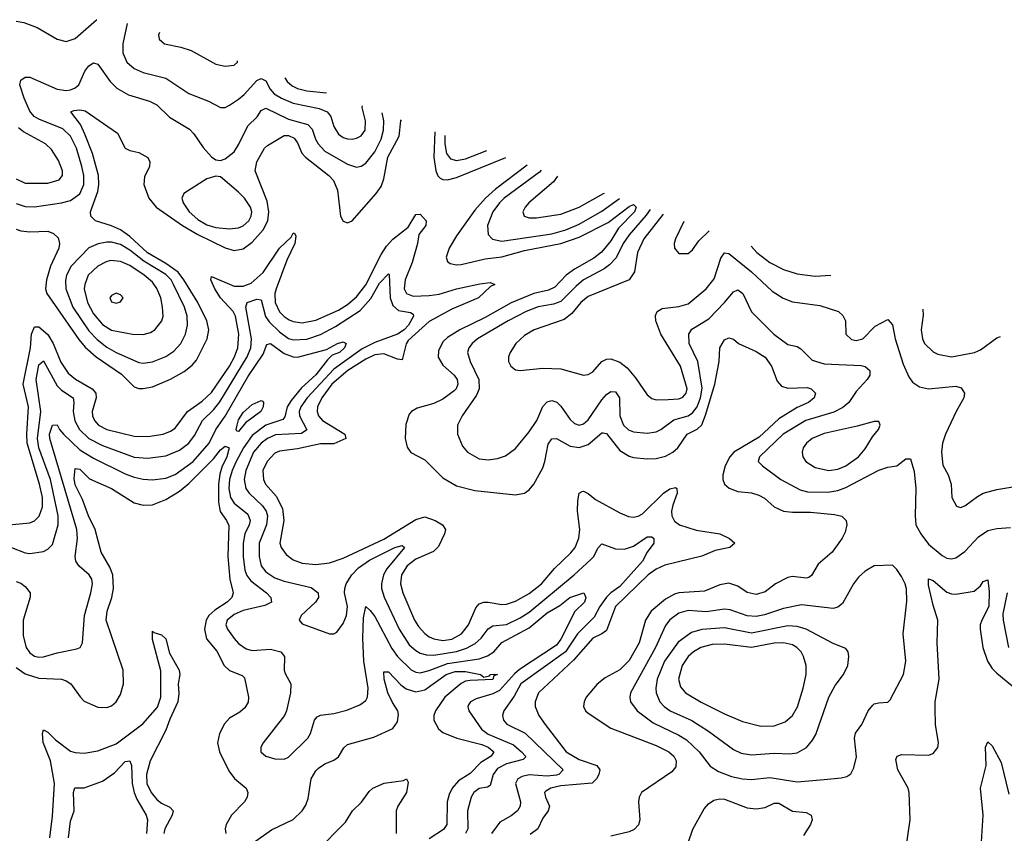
# Model space of a CAD drawing. Header units: inches. Extents: x 1173000 to 1307049, y 522583 to 678455.
# Tile 615 of 617: x 1244965 to 1249303, y 666351 to 669937. Entities that reach past the tile are written whole.
import ezdxf

# ---------------------------------------------------------------- set-up
doc = ezdxf.new("R2010")
doc.units = ezdxf.units.IN
doc.header["$MEASUREMENT"] = 0
doc.layers.add('B2646', color=7, linetype='Continuous')

msp = doc.modelspace()

# ---------------------------------------------------------------- linework, layer by layer
at = {"layer": 'B2646', "color": 5}
for points, elevation in [([(1244950, 669930.1), (1244984.2, 669924.1), (1245041.9, 669901.9), (1245130, 669851.1), (1245170, 669841), (1245210, 669854.3), (1245304.2, 669935.8), (1245305.3, 669936.5)], 1260), ([(1245438.3, 669919.6), (1245419.3, 669830), (1245420.4, 669790), (1245437, 669750), (1245470, 669720.8), (1245510, 669704.4), (1245610, 669678.9), (1245710, 669611.5), (1245797.5, 669577.5), (1245850, 669549.2), (1245870, 669550.2), (1245890, 669559.3), (1245930, 669586.8), (1245953.8, 669606.2), (1246010, 669668.4), (1246030, 669676.8), (1246050, 669666.8), (1246068.4, 669630), (1246086.7, 669610), (1246118.6, 669590), (1246170, 669567.9), (1246285.5, 669545.5), (1246319.8, 669530), (1246336.6, 669510), (1246350, 669465.3), (1246370, 669432.2), (1246390, 669418), (1246410, 669410.9), (1246430, 669410.1), (1246450, 669413.7), (1246470, 669424.2), (1246487.9, 669450), (1246489.3, 669490), (1246474, 669550), (1246475.4, 669557.3)], 1260), ([(1245581.9, 669879.8), (1245576.5, 669870), (1245579.5, 669850), (1245604, 669830), (1245675.8, 669815.8), (1245720.6, 669800.6), (1245830, 669740.7), (1245870, 669732.4), (1245910, 669736.5), (1245924.7, 669750), (1245925.1, 669755.9)], 1280), ([(1244950, 669126.7), (1244990, 669112.9), (1245030, 669111.1), (1245150, 669129), (1245190, 669140.3), (1245230, 669169), (1245247.8, 669210), (1245248.5, 669250), (1245239.9, 669290), (1245215.1, 669370), (1245190, 669422.8), (1245155.6, 669455.6), (1245050, 669497.4), (1245028.8, 669510), (1245010, 669532.9), (1244985.3, 669590), (1244966.4, 669650), (1244969.8, 669670.2), (1244990, 669683.6), (1245010, 669682.9), (1245130, 669630.8), (1245170, 669625), (1245190, 669626.9), (1245210, 669636), (1245226, 669650), (1245252.7, 669710), (1245270, 669733.4), (1245290, 669746.7), (1245310, 669740.3), (1245364.2, 669664.2), (1245394, 669634), (1245445.3, 669605.3), (1245537, 669577), (1245570, 669560.7), (1245626.2, 669506.2), (1245714.1, 669454.1), (1245733.3, 669433.4), (1245773.5, 669373.5), (1245810, 669332.3), (1245830, 669319), (1245850, 669316.1), (1245870, 669323.2), (1245910, 669354.7), (1245931.5, 669388.5), (1245970.9, 669469.1), (1246011.5, 669508.5), (1246030, 669536.5), (1246050, 669546.7), (1246150, 669497.6), (1246235, 669475), (1246253.6, 669453.6), (1246268.2, 669410), (1246279.8, 669390), (1246310, 669357.3), (1246410, 669299.1), (1246450, 669285.8), (1246470, 669290.9), (1246490, 669303.8), (1246530, 669353.6), (1246557.9, 669410), (1246568.9, 669450), (1246569.2, 669490), (1246562.6, 669525.8)], 1240), ([(1246134.1, 669680.5), (1246144.1, 669664.1), (1246165.4, 669645.4), (1246190, 669633.3), (1246230, 669623.3), (1246317.8, 669614.2)], 1280), ([(1244950, 669012.7), (1244970, 669005.5), (1245010, 669001.9), (1245090, 669004.6), (1245113.9, 668993.9), (1245135.5, 668975.5), (1245141.5, 668950), (1245137.7, 668930), (1245101.3, 668850), (1245083, 668790), (1245079.3, 668750), (1245084.9, 668730), (1245226.7, 668526.7), (1245253.9, 668493.9), (1245301.7, 668450), (1245414, 668374), (1245470, 668317.8), (1245490, 668310.9), (1245510, 668310.8), (1245550, 668318), (1245630, 668352.3), (1245690, 668386), (1245725.7, 668414.3), (1245744.1, 668435.9), (1245792, 668530), (1245798.4, 668570), (1245789.5, 668610), (1245750.8, 668690), (1245688.9, 668790), (1245663.3, 668823.3), (1245610, 668862.6), (1245529, 668909), (1245450, 668981.5), (1245410, 669010.9), (1245370, 669028.6), (1245299.7, 669050), (1245278.7, 669070), (1245277.9, 669090), (1245310, 669179.5), (1245314.2, 669210), (1245312.4, 669250), (1245286.5, 669346.5), (1245252.4, 669432.4), (1245234.1, 669474.1), (1245191.3, 669530), (1245203.9, 669536.1), (1245230, 669539), (1245254.2, 669534.3), (1245396.6, 669436.6), (1245430.5, 669370), (1245450, 669359.6), (1245490, 669351.9), (1245529.5, 669329.5), (1245539.4, 669310), (1245537.9, 669290), (1245516, 669244), (1245512.1, 669210), (1245534, 669150), (1245566.6, 669110), (1245683.1, 669030), (1245750, 668989.8), (1245870, 668930.5), (1245910, 668919.1), (1245950, 668927.3), (1245990, 668955.3), (1246038.3, 669010), (1246058.5, 669050), (1246063.5, 669090), (1246056.1, 669136.1), (1246003.4, 669270), (1246009.6, 669310.4), (1246044.7, 669370), (1246057.3, 669382.7), (1246130, 669426.1), (1246150, 669426.3), (1246174.6, 669414.6), (1246190, 669393.4), (1246208.7, 669348.7), (1246224.2, 669330), (1246327.1, 669250), (1246347.4, 669227.4), (1246365.3, 669185.3), (1246379.2, 669070), (1246390, 669048.7), (1246410, 669041.1), (1246430, 669050.3), (1246536.5, 669170), (1246558.1, 669201.9), (1246570, 669234.4), (1246587.8, 669330), (1246637.3, 669422.7), (1246644.2, 669490), (1246646.9, 669495.4)], 1220), ([(1244950, 669234.5), (1244990, 669216), (1245090, 669216.1), (1245139.8, 669230), (1245153.9, 669250), (1245154, 669270), (1245135.8, 669315.8), (1245104.9, 669364.9), (1245079.8, 669390), (1244981.7, 669441.7), (1244959.7, 669459.7)], 1260), ([(1246793.9, 669442.4), (1246789.4, 669330), (1246799.4, 669270), (1246807.9, 669247.9), (1246818.6, 669238.6), (1246830, 669232.1), (1246850, 669230.4), (1246890, 669240.8), (1247107, 669329.4)], 1220), ([(1246838.8, 669426.2), (1246839.1, 669390), (1246846.1, 669346.1), (1246863.5, 669323.5), (1246890, 669316.1), (1246930, 669323.2), (1247023.7, 669359.4)], 1240), ([(1247201.6, 669295.2), (1247062.1, 669190), (1247017.5, 669150), (1246970, 669096.7), (1246890, 668984.1), (1246857.9, 668930), (1246844.6, 668890), (1246850.1, 668870.1), (1246861.9, 668861.9), (1246890, 668855.8), (1246910, 668858.1), (1247016.9, 668883.1), (1247090, 668891.7), (1247190, 668919.6), (1247350, 668950.1), (1247430, 668977.3), (1247557.4, 669042.6), (1247650, 669113.3), (1247670, 669121.6), (1247681.6, 669110), (1247673.5, 669090), (1247603, 669017), (1247570, 668961.9), (1247528.2, 668911.8), (1247494.9, 668885.1), (1247410, 668836.9), (1247373.6, 668810), (1247322.6, 668757.4), (1247295.4, 668744.6), (1247230, 668729.3), (1247130, 668689), (1247016, 668624), (1246904.7, 668570), (1246850, 668535.3), (1246830, 668516.1), (1246810, 668476.9), (1246808.8, 668448.8), (1246830, 668414.6), (1246879.3, 668370), (1246893, 668350), (1246896.4, 668330), (1246889, 668310), (1246879.6, 668300.4), (1246830, 668263.9), (1246790, 668244.8), (1246716, 668224), (1246692, 668210), (1246681.5, 668198.5), (1246667.2, 668152.8), (1246664.2, 668090), (1246672.5, 668052.5), (1246689.3, 668029.3), (1246750, 667996), (1246830, 667917.5), (1246890, 667881.5), (1246970, 667860.9), (1247150, 667843), (1247190, 667850.2), (1247210, 667863.9), (1247231.3, 667888.7), (1247270, 667960.8), (1247279.7, 667990), (1247293.7, 668066.3), (1247310, 668088.9), (1247330, 668090.1), (1247390, 668057), (1247430, 668050.8), (1247470, 668064.8), (1247530, 668116.2), (1247535.4, 668115.4), (1247550, 668112.8), (1247610, 668037.7), (1247650, 668013.3), (1247670, 668007.2), (1247730, 668001.2), (1247770, 668002.8), (1247810, 668012.7), (1247842.6, 668030), (1247865.5, 668050), (1247906.2, 668110), (1247950, 668132.1), (1247970, 668150.7), (1247986.8, 668193.2), (1248027.5, 668330), (1248047.5, 668430), (1248049.9, 668490.1), (1248070, 668524.9), (1248090, 668534.2), (1248110, 668528), (1248131.8, 668510), (1248210, 668473.9), (1248249.4, 668449.4), (1248277.4, 668410), (1248303.2, 668343.2), (1248321.7, 668321.7), (1248350, 668313), (1248434.8, 668314.8), (1248452.7, 668310), (1248471.8, 668290), (1248466, 668270), (1248440.3, 668250), (1248390, 668227), (1248310, 668177.6), (1248223.4, 668096.6), (1248111.5, 668030), (1248093.4, 668010), (1248073.6, 667970), (1248062.6, 667930), (1248063.6, 667910), (1248071.1, 667890), (1248091.1, 667871.1), (1248130, 667857.6), (1248190, 667850.7), (1248221.3, 667841.3), (1248247.1, 667827.1), (1248290.1, 667790.1), (1248330, 667770.7), (1248370, 667766), (1248450, 667765.9), (1248555.7, 667755.7), (1248588.1, 667748.1), (1248606.9, 667730), (1248610.2, 667710), (1248602.6, 667677.4), (1248589, 667651), (1248545.2, 667590), (1248483.8, 667536.2), (1248453.7, 667486.3), (1248441.6, 667478.4), (1248430, 667475.2), (1248370, 667482.7), (1248350, 667477.8), (1248295.9, 667450), (1248250, 667414.3), (1248210, 667403.6), (1248170, 667411.9), (1248130, 667440.2), (1248090, 667453.3), (1248050, 667445.6), (1247982.7, 667417.3), (1247870, 667409.9), (1247850, 667404.3), (1247810, 667382.4), (1247747.5, 667330), (1247722.8, 667290), (1247694, 667190), (1247650, 667111.8), (1247610, 667070.5), (1247544.8, 667035.2), (1247510, 667008.5), (1247460.5, 666950), (1247451.6, 666930), (1247449.4, 666910), (1247458.4, 666890), (1247470, 666879.8), (1247570, 666814.3), (1247770, 666737.9), (1247825.6, 666710), (1247848, 666690), (1247857.9, 666670), (1247856.4, 666643.6), (1247838.8, 666621.2), (1247704.8, 666530), (1247694.1, 666510), (1247691.3, 666490), (1247698, 666410), (1247691.8, 666388.2), (1247672.9, 666367.1), (1247650, 666356.7), (1247570, 666338.4)], 1220), ([(1247263.5, 669272.9), (1247255.6, 669264.4), (1247100.6, 669150), (1247079.4, 669130), (1247049.7, 669090), (1247026.3, 669030), (1247029.4, 668990), (1247049.2, 668969.2), (1247090, 668960.1), (1247310, 668993.3), (1247371.6, 669010), (1247430, 669034.8), (1247530, 669092.8), (1247607.7, 669148.7)], 1240), ([(1247335.1, 669247), (1247317.4, 669222.6), (1247208.6, 669130), (1247192.1, 669110), (1247182.8, 669090), (1247188.5, 669070), (1247210, 669063.8), (1247243, 669063), (1247350, 669079.8), (1247430, 669110.1), (1247538.1, 669170), (1247541.4, 669172.6)], 1260), ([(1244870, 667705.2), (1245010, 667718.9), (1245030, 667727.5), (1245051.9, 667748.1), (1245066.7, 667790), (1245065.4, 667830), (1245053.2, 667890), (1244998.8, 668070), (1244997.1, 668110), (1245004.9, 668230), (1244981.5, 668330), (1245013.3, 668490), (1245017.5, 668550), (1245030, 668582.9), (1245050, 668582.4), (1245090, 668548.9), (1245113.2, 668510), (1245146.6, 668426.6), (1245179.3, 668379.3), (1245211.8, 668351.8), (1245285.3, 668310), (1245301.5, 668290), (1245303.1, 668270), (1245285.4, 668210), (1245286.9, 668190), (1245295.3, 668170), (1245312.7, 668150), (1245350, 668130.1), (1245470, 668101), (1245530, 668098.9), (1245596.9, 668110), (1245630, 668122.5), (1245650, 668135.9), (1245705.4, 668210), (1245770, 668255), (1245810, 668293.7), (1245889.6, 668410), (1245911.8, 668450), (1245926.4, 668490), (1245930.5, 668550), (1245916, 668630), (1245906.5, 668650), (1245850.3, 668710), (1245825.3, 668750), (1245807.4, 668790), (1245810, 668804), (1245910, 668762.7), (1245950, 668762.4), (1245985, 668775), (1246038, 668822), (1246110, 668928.9), (1246161.4, 668978.6), (1246170, 668995.8), (1246175.6, 668995.6), (1246182, 668982), (1246177.9, 668950), (1246143, 668877), (1246095.6, 668750), (1246089.3, 668730), (1246091.4, 668690), (1246110, 668649.1), (1246130, 668628.3), (1246153, 668613), (1246170, 668605.9), (1246210, 668600.6), (1246270, 668611.5), (1246370, 668656.8), (1246410, 668681.7), (1246450, 668714.5), (1246490, 668767.3), (1246557.9, 668902.1), (1246581.3, 668938.7), (1246610, 668969), (1246677.4, 669022.6), (1246710, 669078.4), (1246730, 669079), (1246756.3, 669050), (1246754.5, 669030), (1246723.5, 668990), (1246718.4, 668950), (1246694.2, 668865.8), (1246663.4, 668790), (1246659.5, 668750), (1246669.2, 668729.2), (1246698.7, 668718.7), (1246770, 668720.8), (1246812.9, 668727.1), (1246890, 668749.8), (1246992.8, 668772.8), (1247037.6, 668777.6), (1247058.3, 668770), (1247040, 668760), (1246986.2, 668710), (1246870, 668660.5), (1246770, 668606.8), (1246677.3, 668522.7), (1246667.7, 668507.7), (1246650, 668437.6), (1246630, 668440.6), (1246570, 668464.4), (1246530, 668458.7), (1246490, 668439.7), (1246410.5, 668390), (1246341.2, 668330), (1246296.5, 668270), (1246278.1, 668230), (1246275.7, 668210), (1246282, 668190), (1246299.2, 668170), (1246397.5, 668110), (1246401.8, 668090), (1246350, 668067), (1246290, 668067.9), (1246190, 668044.9), (1246110, 668035.3), (1246090, 668025.7), (1246055.1, 667990), (1246037, 667950), (1246039.3, 667910), (1246049, 667890), (1246096.1, 667836.1), (1246122.8, 667782.8), (1246128.6, 667730), (1246111.5, 667630), (1246117.1, 667610), (1246138.9, 667578.9), (1246170, 667556.1), (1246210, 667541), (1246270, 667535.8), (1246330, 667542.2), (1246390, 667563.4), (1246570, 667647), (1246710, 667733.8), (1246750, 667745.3), (1246796.3, 667730), (1246828.4, 667710), (1246841.5, 667690), (1246836.6, 667670), (1246810, 667615.1), (1246787.9, 667592.1), (1246710, 667558.3), (1246673, 667530), (1246647.6, 667490), (1246642.6, 667450), (1246653.6, 667410), (1246705.5, 667290), (1246722.5, 667262.5), (1246750, 667231.4), (1246770, 667217.1), (1246790, 667207.5), (1246830, 667200.1), (1246870, 667205.6), (1246911.6, 667230), (1246943.4, 667270), (1246975.3, 667344.7), (1246990, 667361.4), (1247010, 667369.5), (1247030, 667369.6), (1247090, 667358.9), (1247110, 667360.7), (1247150, 667373.4), (1247210, 667407.3), (1247263.8, 667450), (1247322, 667518), (1247393.6, 667586.4), (1247412.5, 667610), (1247429.2, 667650.8), (1247433.3, 667690), (1247423.3, 667770), (1247424.7, 667815.3), (1247429.9, 667850.1), (1247443.2, 667856.8), (1247450, 667858.9), (1247470, 667848.4), (1247501.7, 667821.7), (1247610, 667762.7), (1247647.6, 667747.6), (1247670, 667744.6), (1247690, 667748.3), (1247710, 667758.9), (1247802.3, 667850), (1247830, 667868.5), (1247854.4, 667874.4), (1247861.3, 667870), (1247862.1, 667850), (1247842.6, 667797.4), (1247837.8, 667770), (1247838.9, 667750), (1247850, 667726.7), (1247872.3, 667710), (1247946.2, 667686.2), (1248050, 667670.5), (1248092, 667650), (1248115.8, 667630), (1248093.4, 667610), (1248030, 667596.7), (1247970, 667572.4), (1247807, 667533), (1247770, 667514.9), (1247733.8, 667490), (1247590.5, 667350), (1247550, 667244), (1247530.6, 667229.4), (1247490, 667210.4), (1247405.8, 667114.2), (1247251.2, 666970), (1247235.8, 666930), (1247235.8, 666910), (1247252.5, 666870), (1247280.7, 666830), (1247373, 666710), (1247430, 666675.3), (1247508.1, 666650), (1247521.6, 666630), (1247517.1, 666610), (1247506.8, 666590), (1247488.2, 666571.8), (1247350, 666559.8), (1247304.9, 666550), (1247283.7, 666536.3), (1247277.5, 666530), (1247282, 666510), (1247300.2, 666470), (1247293.4, 666450), (1247270, 666416.8), (1247247.8, 666370), (1247214, 666346)], 1180), ([(1247742.8, 669099.9), (1247725.4, 669074.6), (1247650, 668988.9), (1247624, 668950), (1247592.8, 668887.2), (1247564.1, 668855.9), (1247541.1, 668838.9), (1247450, 668789.5), (1247417.3, 668762.7), (1247350, 668694.3), (1247317.4, 668682.6), (1247250, 668671.7), (1247196.6, 668650), (1247117.3, 668610), (1246982.9, 668530), (1246958.9, 668510), (1246943.5, 668490), (1246938.5, 668470), (1246950.1, 668430), (1246988.1, 668350), (1246990.1, 668310), (1246978.5, 668281.5), (1246914.4, 668190), (1246894, 668150), (1246894.6, 668110), (1246916.3, 668056.3), (1246938, 668030), (1246990, 668001.7), (1247030, 667996.9), (1247070, 668002.8), (1247105.7, 668014.3), (1247150, 668047.2), (1247210, 668119.6), (1247243.7, 668170), (1247270, 668231.6), (1247290, 668252.9), (1247310, 668258), (1247331.3, 668251.3), (1247350, 668233.8), (1247390, 668174), (1247410, 668156.5), (1247430, 668149.4), (1247450, 668155.4), (1247470, 668172.8), (1247530, 668261), (1247550, 668284.1), (1247570, 668297.5), (1247590, 668296.5), (1247607.8, 668270), (1247610.1, 668190), (1247625, 668150), (1247648.3, 668128.3), (1247670, 668120.1), (1247730, 668113.9), (1247770, 668120.1), (1247790, 668130.1), (1247846.7, 668173.3), (1247910, 668191.3), (1247930, 668203.7), (1247950, 668230.1), (1247965.4, 668270), (1247972.5, 668312.5), (1247952.6, 668430), (1247915.3, 668510), (1247913.4, 668550), (1247927.2, 668572.8), (1248001.7, 668618.3), (1248070.6, 668689.4), (1248110, 668737.5), (1248130, 668745.6), (1248151.9, 668730), (1248190, 668648.3), (1248288.3, 668550), (1248350, 668504.9), (1248390, 668495.5), (1248406.4, 668486.4), (1248456.1, 668436.1), (1248510, 668419.2), (1248672.2, 668412.2), (1248690, 668407.9), (1248711.3, 668390), (1248711, 668370), (1248699.3, 668350), (1248650, 668297.3), (1248618, 668250), (1248592.2, 668227.8), (1248552.7, 668207.3), (1248428.4, 668170), (1248329, 668110), (1248225.5, 668010), (1248219.5, 667990), (1248238, 667970), (1248319.2, 667910), (1248404.4, 667864.4), (1248436.2, 667856.2), (1248525.5, 667854.5), (1248570, 667861.5), (1248605.8, 667874.2), (1248750, 667950.9), (1248790, 667964.6), (1248830, 667970.4), (1248870, 668000.5), (1248890, 668000.7), (1248905.6, 667945.6), (1248914.1, 667870), (1248910.1, 667750), (1248914.2, 667710), (1248935.3, 667670), (1248970, 667625.6), (1249030, 667575), (1249050, 667563.2), (1249070, 667559.7), (1249090, 667565.2), (1249130, 667592.4), (1249190, 667656.6), (1249230, 667685.2), (1249270, 667694.5), (1249330, 667698)], 1240), ([(1247799.9, 669079.3), (1247715.5, 668970), (1247687.8, 668910), (1247674.2, 668825.8), (1247650.2, 668790), (1247470, 668716), (1247437.7, 668690), (1247398.7, 668641.3), (1247364.8, 668615.2), (1247232, 668570), (1247190, 668545), (1247151.2, 668510), (1247125.8, 668470), (1247118.3, 668450), (1247119.5, 668430), (1247128.7, 668410), (1247150, 668394), (1247170, 668390.3), (1247270, 668400.2), (1247350, 668398.4), (1247450, 668369.3), (1247470, 668372.8), (1247490, 668385), (1247530, 668430.1), (1247550, 668441), (1247570, 668442.3), (1247610, 668426.9), (1247641.9, 668401.9), (1247678.3, 668358.3), (1247730, 668283.2), (1247750, 668267.2), (1247770, 668261.8), (1247822.3, 668262.3), (1247870, 668265.9), (1247887.3, 668272.7), (1247902.1, 668290), (1247905.9, 668310), (1247876.3, 668410), (1247789.9, 668550), (1247768.5, 668610), (1247767.1, 668632.9), (1247773.7, 668650), (1247796.3, 668663.7), (1247870, 668671.9), (1247910, 668683.7), (1247989.9, 668750.1), (1248025, 668795), (1248054.8, 668885.2), (1248070, 668908.3), (1248090, 668906.4), (1248190, 668824.7), (1248280.1, 668740.1), (1248328.5, 668708.5), (1248370, 668693.4), (1248490, 668676.6), (1248572.7, 668650), (1248592.1, 668632.1), (1248603.1, 668610), (1248604.6, 668550), (1248630, 668527.3), (1248650, 668522.6), (1248679.6, 668530), (1248733.9, 668586.1), (1248790, 668614.8), (1248810, 668591.3), (1248822.6, 668530), (1248858.2, 668418.2), (1248882, 668362), (1248899.3, 668339.3), (1248930, 668318.2), (1248969.3, 668309.3), (1249090, 668321.5), (1249113.8, 668313.8), (1249127.7, 668290), (1249125.2, 668270), (1249091.2, 668210), (1249043.5, 668110), (1249030.8, 668070), (1249026, 668030), (1249033.1, 667973.1), (1249056.1, 667930), (1249069.1, 667890), (1249072, 667830), (1249092.3, 667792.3), (1249110, 667786), (1249130, 667794.4), (1249184.5, 667835.5), (1249210, 667849.2), (1249270, 667866.2), (1249350, 667879.1)], 1260), ([(1247890.7, 669046.6), (1247855.3, 668970), (1247848.9, 668950), (1247850.5, 668930), (1247870, 668906.4), (1247910, 668906), (1247930, 668922), (1247957.8, 668962.2), (1248002.9, 669006.1)], 1280), ([(1248188.6, 668939), (1248213.5, 668910), (1248270, 668866.4), (1248330, 668834.8), (1248390, 668815.7), (1248470, 668806.5), (1248539.4, 668810)], 1280), ([(1244930, 667610.1), (1244990, 667586.7), (1245010, 667584.5), (1245070, 667593.2), (1245090, 667602.2), (1245110, 667623.2), (1245135.6, 667710), (1245134.7, 667750), (1245100.5, 667910), (1245050.2, 668050), (1245043.8, 668090), (1245059, 668210), (1245037.5, 668350), (1245050, 668414.9), (1245070, 668432.8), (1245130, 668323.4), (1245150, 668303.6), (1245200.8, 668270), (1245204.7, 668250), (1245201.3, 668210), (1245208.4, 668168.4), (1245229.2, 668130), (1245269.6, 668090), (1245330, 668059.4), (1245470, 668008.8), (1245530, 668004.2), (1245610, 668014.6), (1245670, 668038.8), (1245710.4, 668070), (1245735.4, 668104.6), (1245771.3, 668170), (1245821.4, 668218.6), (1245847.8, 668252.2), (1245968.3, 668450), (1245983.6, 668490), (1245986.4, 668530), (1245962, 668670), (1245967.5, 668690), (1246010, 668705.2), (1246030, 668702), (1246048.6, 668628.6), (1246065, 668605), (1246110, 668560.5), (1246150, 668531.8), (1246170, 668525.9), (1246230, 668528), (1246290, 668549.4), (1246356.3, 668583.7), (1246465.2, 668654.8), (1246512.7, 668707.3), (1246550, 668774.7), (1246590, 668816.4), (1246593.6, 668813.6), (1246597.9, 668710), (1246610, 668676.3), (1246634.2, 668654.2), (1246686.5, 668646.5), (1246698.3, 668638.2), (1246700.2, 668630), (1246678.7, 668590), (1246659.7, 668570), (1246630, 668550.6), (1246530, 668513.5), (1246474.3, 668485.7), (1246350, 668396.5), (1246231.5, 668270), (1246203.4, 668230), (1246197, 668210), (1246197.8, 668190), (1246230, 668128.8), (1246207.3, 668112.7), (1246093.1, 668106.9), (1246057, 668090), (1246029.3, 668070), (1245995, 668030), (1245961.2, 667950), (1245954.6, 667910), (1245962.4, 667870), (1245977.1, 667850), (1246034.6, 667794.6), (1246050.9, 667770), (1246057, 667750), (1246052.9, 667710), (1246020.8, 667630), (1246019.9, 667570), (1246030, 667529.3), (1246050, 667502.7), (1246090, 667476.5), (1246130, 667462.5), (1246250, 667433.8), (1246280.2, 667410), (1246281.6, 667390), (1246269.3, 667370), (1246205.8, 667310), (1246196.5, 667290), (1246210, 667274), (1246330, 667230.3), (1246350, 667230.3), (1246362.5, 667237.5), (1246390, 667274.6), (1246405.2, 667310), (1246409.9, 667350), (1246396.7, 667410), (1246397.2, 667430), (1246403.2, 667450), (1246428.5, 667490), (1246458.7, 667521.3), (1246506.1, 667553.9), (1246618.2, 667610), (1246650, 667619.3), (1246660.2, 667610), (1246583.3, 667516.7), (1246568.6, 667490), (1246559.3, 667450), (1246560.1, 667430), (1246571.7, 667391.7), (1246637.4, 667250), (1246681.7, 667181.7), (1246710, 667155.6), (1246730, 667144), (1246757.3, 667137.3), (1246790, 667136.3), (1246890, 667152.2), (1246934, 667166), (1246972.6, 667187.4), (1246998.3, 667210), (1247030, 667251.4), (1247050, 667264.5), (1247110, 667271.5), (1247170, 667299.6), (1247210, 667325.9), (1247407.7, 667490), (1247482.3, 667557.7), (1247494.2, 667570), (1247512.2, 667607.8), (1247530, 667626.9), (1247590, 667605), (1247630, 667603.5), (1247670, 667616.6), (1247730, 667656.6), (1247750, 667657.6), (1247759, 667650), (1247759, 667630), (1247730.1, 667589.9), (1247709.5, 667550), (1247610, 667438.4), (1247569.6, 667410.4), (1247550, 667390.9), (1247521.3, 667350), (1247496.4, 667303.6), (1247422.6, 667230), (1247369.7, 667150.3), (1247172.6, 667010), (1247144.6, 666955.4), (1247097.7, 666890), (1247093, 666870), (1247096.3, 666850), (1247111.5, 666831.5), (1247192.6, 666792.6), (1247359.8, 666630), (1247341.1, 666610), (1247330, 666606.8), (1247290, 666601.9), (1247210, 666608.2), (1247179, 666601), (1247160.2, 666590), (1247149.4, 666570), (1247171.2, 666488.8), (1247170.1, 666470), (1247158, 666450), (1247130, 666427.3), (1247080.6, 666399.3), (1247043.4, 666350)], 1160), ([(1248944.3, 668660.5), (1248945.1, 668634.9), (1248936.9, 668570), (1248942.3, 668530), (1248952.3, 668510), (1248990, 668472.2), (1249010, 668462.9), (1249070, 668450.2), (1249172.3, 668470), (1249198.3, 668481.7), (1249270, 668534.3), (1249285.9, 668539.7)], 1280), ([(1244950, 667459.7), (1244970, 667453.7), (1244990, 667438.6), (1245010.9, 667410.9), (1245011.7, 667391.7), (1244980.5, 667290), (1244980.4, 667220.4), (1244993.5, 667170), (1245010, 667145.5), (1245030, 667130.9), (1245050, 667126.8), (1245070, 667129), (1245130, 667146.6), (1245216.6, 667163.4), (1245231.2, 667170), (1245242.8, 667190), (1245250.4, 667310), (1245279, 667410), (1245286.1, 667450), (1245283, 667470), (1245272.1, 667490), (1245227.7, 667527.7), (1245212.9, 667550), (1245209.9, 667570), (1245220.4, 667650), (1245217.7, 667690), (1245097.9, 668090), (1245097.1, 668110), (1245110, 668149.2), (1245130, 668150.4), (1245140.7, 668130), (1245158.8, 668110), (1245230, 668040.4), (1245290, 668003.3), (1245430, 667935), (1245470, 667919.9), (1245510, 667911.1), (1245550, 667909.1), (1245610, 667916.3), (1245650, 667931.4), (1245729.9, 667990), (1245800.7, 668070), (1245829.9, 668130.1), (1245870, 668188.4), (1245970, 668362.5), (1246037.6, 668462.4), (1246054.9, 668505.1), (1246070, 668509.4), (1246130, 668465.5), (1246170, 668450.1), (1246190, 668448.9), (1246316.7, 668483.4), (1246365.7, 668510), (1246390, 668516.6), (1246403.7, 668510), (1246395.8, 668490), (1246373.7, 668470), (1246342.5, 668457.5), (1246322.2, 668437.8), (1246270, 668371.1), (1246206.7, 668313.3), (1246161.9, 668258.1), (1246143.2, 668230), (1246133.2, 668186.8), (1246125.4, 668174.6), (1246050.6, 668149.4), (1245990, 668104), (1245951.9, 668050), (1245919.3, 667990), (1245901.1, 667950), (1245889.6, 667910), (1245887.1, 667870), (1245894.5, 667830), (1245910, 667805.6), (1245970, 667757.5), (1245981.1, 667730), (1245976.7, 667710), (1245957.9, 667670), (1245949.4, 667630), (1245950.1, 667570.1), (1245957.2, 667510), (1245966.6, 667486.6), (1245983.7, 667463.7), (1246053, 667410), (1246071.9, 667390), (1246074.4, 667370), (1246045.4, 667354.6), (1245950, 667332.7), (1245910, 667315.6), (1245879.5, 667290), (1245873.6, 667270), (1245880.5, 667250), (1245910, 667208.5), (1245930, 667186.8), (1245963.4, 667163.4), (1245990, 667156.6), (1246070, 667162.8), (1246115.3, 667150), (1246131.6, 667130), (1246130.2, 667070), (1246135, 667055), (1246159.6, 667010), (1246158.5, 666970), (1246140.7, 666890), (1246132.2, 666870), (1246038.5, 666750), (1246027.9, 666730), (1246027.4, 666710), (1246050.5, 666690), (1246090, 666678.4), (1246130, 666678), (1246150, 666685.5), (1246235.6, 666770), (1246246.5, 666790), (1246264.1, 666850), (1246275.9, 666864.1), (1246290, 666872), (1246350, 666878.7), (1246406.1, 666893.9), (1246463.7, 666916.3), (1246490, 666935.3), (1246498.4, 666950), (1246501, 666990), (1246481.6, 667110), (1246477.1, 667210), (1246479.5, 667300.5), (1246490, 667350.4), (1246510, 667333), (1246530, 667306.6), (1246605.6, 667165.6), (1246630.1, 667130), (1246690, 667071.1), (1246710, 667061), (1246730, 667058.3), (1246770, 667067.9), (1246850, 667099.3), (1246990, 667120.1), (1247026.9, 667133.1), (1247054.1, 667150), (1247089.1, 667190.9), (1247210, 667255.7), (1247290, 667321.9), (1247344.9, 667355.1), (1247389.8, 667390), (1247450.4, 667410), (1247459, 667390), (1247453.5, 667370), (1247411.1, 667328.9), (1247350, 667206.6), (1247330, 667180.1), (1247167.6, 667072.4), (1247145.9, 667054.1), (1247079.4, 666980.6), (1247050, 666965.3), (1246976.6, 666943.4), (1246951.5, 666930), (1246943.2, 666916.8), (1246939.7, 666910), (1246944.2, 666890), (1247000.4, 666810), (1247030, 666788.2), (1247141, 666741), (1247176.8, 666710), (1247193.5, 666690), (1247193.2, 666686.8), (1247184, 666676), (1247110, 666657.4), (1247070, 666635.8), (1247051, 666610), (1247038.2, 666561.8), (1247026.3, 666553.7), (1246990, 666547.6), (1246966, 666530), (1246955, 666510), (1246938.9, 666450), (1246940.4, 666370), (1246930.1, 666350)], 1140), ([(1244950, 667081.9), (1244990, 667053.1), (1245050, 667034.1), (1245150, 667030.1), (1245170, 667023.2), (1245190.2, 667010), (1245231.4, 666951.4), (1245250, 666932.4), (1245310, 666906.7), (1245350, 666905.8), (1245370, 666912.6), (1245390.5, 666930), (1245410, 666962.3), (1245423.4, 667010), (1245420.9, 667070), (1245346.1, 667290), (1245350.8, 667330), (1245371.6, 667390), (1245379.5, 667430), (1245375.8, 667490), (1245363, 667523), (1245324, 667590), (1245298.3, 667690), (1245268.5, 667750), (1245242.2, 667822.2), (1245210, 667886), (1245205.6, 667914.4), (1245210, 667958.7), (1245230, 667954.8), (1245273.3, 667913.3), (1245370, 667870.6), (1245470, 667807.5), (1245510, 667797), (1245550, 667798.4), (1245610, 667821.2), (1245670, 667858.5), (1245710, 667892.3), (1245819.5, 668000.5), (1245850, 668040.1), (1245870, 668057.2), (1245888.7, 668050), (1245878.7, 668010), (1245855.8, 667964.2), (1245846.5, 667933.6), (1245840.7, 667890), (1245840.7, 667810), (1245849.3, 667769.3), (1245877, 667730), (1245886.7, 667706.7), (1245882.9, 667570), (1245891.4, 667471.4), (1245906.5, 667410), (1245900.5, 667390), (1245880.1, 667370), (1245825.3, 667334.7), (1245798.2, 667310), (1245786.9, 667290), (1245779.9, 667250), (1245788, 667208), (1245833.4, 667153.4), (1245866.7, 667090), (1245890, 667068.4), (1245945.8, 667045.8), (1245956.5, 667036.5), (1245973, 666950), (1245971.4, 666928.6), (1245956.9, 666903.1), (1245935.1, 666884.9), (1245890, 666858.2), (1245867.3, 666832.7), (1245846, 666790), (1245837.1, 666750), (1245845.6, 666710), (1245886.2, 666626.2), (1245912.1, 666592.1), (1245963.2, 666550), (1245971, 666530), (1245967.8, 666510), (1245955.8, 666490), (1245898.6, 666430), (1245875, 666390), (1245871.1, 666370), (1245874.2, 666350)], 1120), ([(1248871.5, 666290), (1248888.9, 666410), (1248884.5, 666530), (1248879.1, 666550), (1248834.5, 666630), (1248824.8, 666675.2), (1248831.8, 666690), (1248850, 666698.2), (1248970, 666695.2), (1248990, 666702.3), (1249010, 666728.9), (1249013.4, 666750), (1249000.8, 666830), (1248998.6, 666901.4), (1248998.9, 666930), (1249017, 667030), (1249007, 667190), (1249010.6, 667290), (1248990, 667355.6), (1248970, 667443.7), (1248970, 667472.2), (1248990, 667465.5), (1249050, 667412.8), (1249070, 667405.4), (1249090, 667404.2), (1249170, 667417.8), (1249198, 667442), (1249210, 667460.5), (1249230, 667467.3), (1249236.9, 667416.9), (1249234.4, 667350), (1249204, 667290), (1249197.1, 667270), (1249196.4, 667250), (1249208, 667170), (1249229.3, 667110), (1249250, 667077.6), (1249270, 667056.9), (1249362, 666982)], 1220), ([(1249316.3, 667410), (1249297.2, 667317.2), (1249298, 667290), (1249322.1, 667170)], 1240), ([(1245098.4, 666330), (1245110, 666426.8), (1245118.6, 666570), (1245101.1, 666670), (1245069.2, 666750.8), (1245065.7, 666790), (1245070, 666806.4), (1245090, 666796.5), (1245122.8, 666762.8), (1245190, 666712.9), (1245210, 666706.5), (1245250, 666704), (1245310, 666713.8), (1245390, 666745.1), (1245507.6, 666832.4), (1245572.8, 666907.2), (1245587, 666950), (1245587, 667067), (1245550, 667205.2), (1245550, 667242), (1245556, 667236), (1245590, 667225.5), (1245610, 667207.3), (1245625.2, 667145.2), (1245668.4, 667070), (1245670.8, 667050), (1245663.8, 667010), (1245667, 666967), (1245661.9, 666930), (1245626.3, 666853.7), (1245610, 666804.6), (1245540.4, 666670), (1245524.2, 666610), (1245525.7, 666570), (1245544.9, 666530), (1245570, 666499.2), (1245590, 666483.1), (1245626.5, 666466.5), (1245641.2, 666450), (1245637.8, 666430), (1245604.5, 666370), (1245600.3, 666350)], 1080), ([(1245990, 666306.4), (1246074.5, 666365.5), (1246170, 666411.1), (1246210, 666449.1), (1246225.9, 666474.1), (1246236.2, 666503.8), (1246249.9, 666590), (1246270, 666626), (1246282, 666638), (1246310, 666656.6), (1246350, 666673), (1246370, 666688.1), (1246393.2, 666726.8), (1246410, 666741.8), (1246526, 666774), (1246610, 666812.3), (1246630, 666841.7), (1246634.7, 666874.7), (1246631.9, 666890), (1246607.6, 666927.6), (1246587.7, 666970), (1246570.7, 667029.3), (1246570, 667062.8), (1246590, 667061.6), (1246644.8, 667004.8), (1246667.8, 666987.8), (1246710, 666973.7), (1246750, 666983.3), (1246844.9, 667050), (1246883.5, 667063.5), (1246930, 667064.3), (1246996.3, 667050), (1247010, 667039.3), (1247035.9, 667044.1), (1247039.3, 667050), (1247052.5, 667052.5), (1247070.1, 667050.1), (1247054.7, 667045.3), (1247050, 667028.9), (1246950, 667024.2), (1246930, 667020.7), (1246910, 667010.8), (1246839.1, 666950), (1246797.7, 666890), (1246790.1, 666870), (1246790, 666848.8), (1246810, 666811), (1246830, 666794.8), (1246891.6, 666770), (1247001.5, 666741.5), (1247028.8, 666730), (1247053.7, 666710), (1247043, 666690), (1246997.7, 666662.3), (1246950, 666614.1), (1246898.4, 666581.6), (1246871.2, 666550), (1246857.6, 666522.4), (1246849.1, 666490), (1246846.7, 666390), (1246831.9, 666368.1), (1246770, 666325.9)], 1120), ([(1249315.2, 665795.2), (1249272.6, 665852.6), (1249237.3, 665930), (1249235.2, 665950), (1249248.6, 666008.6), (1249248.2, 666030), (1249220.6, 666120.6), (1249205.4, 666145.4), (1249161.8, 666190), (1249156.5, 666210), (1249164, 666230), (1249196.3, 666270), (1249201.1, 666290), (1249209.9, 666430), (1249198.6, 666550), (1249223.2, 666650), (1249220.3, 666730), (1249230, 666754), (1249250, 666735.6), (1249290, 666663.2), (1249322.8, 666522.8)], 1180), ([(1245179.8, 666330), (1245190, 666404), (1245205, 666450), (1245202.4, 666530), (1245208.3, 666551.7), (1245250, 666551.7), (1245330, 666580.3), (1245382.9, 666617.1), (1245430, 666667.8), (1245450, 666670.2), (1245458, 666650), (1245461.4, 666570), (1245470.3, 666530.3), (1245481.3, 666501.3), (1245522.1, 666430), (1245528.4, 666410), (1245523.7, 666350)], 1060), ([(1246273.3, 666270), (1246400.6, 666399.4), (1246432.4, 666450), (1246471.9, 666488.1), (1246505.3, 666534.7), (1246521.6, 666550), (1246571, 666571), (1246656.1, 666583.9), (1246670, 666590.5), (1246676.7, 666576.7), (1246670.2, 666530), (1246630.9, 666470), (1246624.8, 666450), (1246624, 666350)], 1080), ([(1247910.8, 666309.2), (1247931.8, 666368.2), (1247981.7, 666458.3), (1247999.7, 666480.3), (1248023.3, 666496.8), (1248050, 666502.5), (1248070, 666500.9), (1248170, 666463.5), (1248210, 666457.8), (1248250, 666465.1), (1248290, 666484.1), (1248310, 666483.4), (1248370, 666448.9), (1248430, 666443), (1248452.9, 666430), (1248457.1, 666410), (1248448.8, 666390), (1248418.4, 666341.6)], 1220)]:
    msp.add_lwpolyline(points, dxfattribs=dict(at, elevation=elevation))
for points, elevation in [([(1245830, 669247.4), (1245790, 669235.1), (1245688.8, 669170), (1245680.2, 669150), (1245685.6, 669130), (1245711.9, 669090), (1245750, 669055.7), (1245790, 669032.1), (1245830, 669021.2), (1245890, 669014.7), (1245930, 669019.8), (1245950, 669028.4), (1245975, 669050), (1245986, 669070), (1245988.6, 669090), (1245981.6, 669110), (1245955.2, 669150), (1245930, 669177), (1245850, 669243.5)], 1240), ([(1245370, 668955.8), (1245350, 668955.8), (1245311.5, 668948.5), (1245270, 668931.1), (1245192.4, 668850), (1245172.1, 668810), (1245167.2, 668787.2), (1245168.7, 668750), (1245199.7, 668670), (1245270, 668565.6), (1245307.1, 668527.1), (1245350, 668493.3), (1245390, 668469.3), (1245490, 668425.5), (1245510, 668422), (1245550, 668427.9), (1245610, 668452.5), (1245644.3, 668475.7), (1245676.1, 668510), (1245696.4, 668550), (1245704.4, 668590), (1245703.7, 668630), (1245691.1, 668670), (1245643.6, 668770), (1245632.1, 668790), (1245610, 668813.3), (1245512.2, 668872.2), (1245450, 668920.5), (1245410, 668945.4)], 1240), ([(1245365.1, 668874.9), (1245345.8, 668870), (1245310, 668850.4), (1245266.8, 668810), (1245251.9, 668770), (1245249.7, 668750.3), (1245264.5, 668690), (1245290, 668640.7), (1245330, 668592.7), (1245370, 668568.1), (1245462.8, 668550), (1245510, 668548.9), (1245541.7, 668558.3), (1245561.5, 668570), (1245592.1, 668610), (1245597.4, 668630), (1245595.2, 668670), (1245586.6, 668710), (1245570, 668752.3), (1245550, 668779.3), (1245514.4, 668810), (1245450, 668853.5), (1245410, 668871.1)], 1260), ([(1245390, 668730.8), (1245370, 668721.6), (1245362.7, 668710), (1245370, 668693.4), (1245390, 668687.8), (1245410, 668693.4), (1245421.6, 668710), (1245410, 668724.5)], 1280), ([(1245930, 668121.4), (1245922.7, 668122.7), (1245919.1, 668130), (1245923.2, 668150), (1245930, 668172.3), (1245950, 668205.5), (1245990, 668240.3), (1246030, 668258), (1246035.6, 668255.6), (1246039.1, 668250), (1246038, 668230), (1246028.4, 668210), (1245960.9, 668159.1)], 1120), ([(1248730, 668166.3), (1248655.5, 668144.5), (1248510, 668112.3), (1248456.9, 668090), (1248431.2, 668070), (1248417.5, 668050), (1248412.2, 668030), (1248416.2, 668010), (1248429.1, 667990), (1248470, 667963.2), (1248530, 667949.5), (1248570, 667955.8), (1248604.4, 667970), (1248661, 668010), (1248690, 668044.9), (1248722.1, 668097.9), (1248749.6, 668130), (1248756.9, 668150), (1248750, 668166)], 1260), ([(1248810, 667531.8), (1248730, 667529.7), (1248690, 667505.4), (1248661.1, 667478.9), (1248638.9, 667450), (1248590, 667364), (1248570, 667346.8), (1248550, 667341.6), (1248410, 667358), (1248330, 667341.6), (1248246.7, 667313.3), (1248210, 667305.6), (1248170, 667308.4), (1248095.4, 667335.4), (1248070, 667339), (1247990, 667326.7), (1247910, 667332.2), (1247870, 667320.2), (1247830, 667291.2), (1247810, 667266.3), (1247766.9, 667170), (1247657.1, 666970), (1247653.5, 666950), (1247656.5, 666930), (1247685.2, 666890), (1247757, 666837), (1247870, 666783.3), (1247902.5, 666762.5), (1247958.8, 666710), (1248006.8, 666646.8), (1248043.5, 666623.5), (1248100.9, 666600.9), (1248150, 666590.1), (1248190, 666588), (1248270, 666596.1), (1248390, 666577.9), (1248510, 666588.1), (1248585.1, 666594.9), (1248610, 666600.5), (1248627.7, 666612.3), (1248640.5, 666639.5), (1248651.6, 666688.4), (1248642.6, 666770), (1248648.1, 666791.9), (1248675, 666830), (1248702.8, 666890), (1248724, 666916), (1248730, 666921.7), (1248750, 666926), (1248790, 666928.4), (1248800.4, 666939.6), (1248859.8, 667050), (1248869, 667110), (1248857, 667230), (1248873.2, 667373.2), (1248872.4, 667427.6), (1248866.6, 667450), (1248850, 667482.9), (1248830, 667513.6)], 1240), ([(1248350, 667265.2), (1248190, 667233.4), (1248070, 667256.2), (1247970.7, 667249.3), (1247924.9, 667235.1), (1247866.7, 667193.3), (1247806.5, 667110), (1247774.4, 667030), (1247767.9, 666990), (1247769.3, 666969.3), (1247786.2, 666930), (1247804.8, 666910), (1247831.1, 666891.1), (1247927.1, 666847.1), (1248000.8, 666800.8), (1248110, 666719.8), (1248143.5, 666703.5), (1248190, 666697), (1248290, 666704.4), (1248358.5, 666701.5), (1248390, 666705), (1248431.3, 666728.7), (1248459, 666761), (1248473.5, 666786.5), (1248530, 666950.4), (1248557.8, 667002.2), (1248594.5, 667050), (1248613.5, 667090), (1248618, 667130), (1248615.1, 667150), (1248604.9, 667164.9), (1248550, 667187.6), (1248431, 667251), (1248390, 667262.3)], 1260), ([(1248330, 667190.3), (1248290, 667188.8), (1248190, 667169.9), (1248070, 667184.8), (1248016.8, 667183.2), (1247966, 667170), (1247933.4, 667150), (1247910, 667129.2), (1247884.2, 667090), (1247867.7, 667030), (1247876.5, 666996.5), (1247898.6, 666970), (1247968.4, 666928.4), (1248070, 666877.5), (1248150, 666843.9), (1248230, 666822.6), (1248290, 666825), (1248338.1, 666841.9), (1248370.4, 666869.6), (1248391.7, 666908.3), (1248417.5, 666990), (1248430.5, 667050), (1248429.9, 667090), (1248418.5, 667130), (1248408.3, 667150), (1248389.9, 667169.9), (1248370, 667181)], 1280)]:
    msp.add_lwpolyline(points, close=True, dxfattribs=dict(at, elevation=elevation))

doc.saveas('drawing.dxf')
